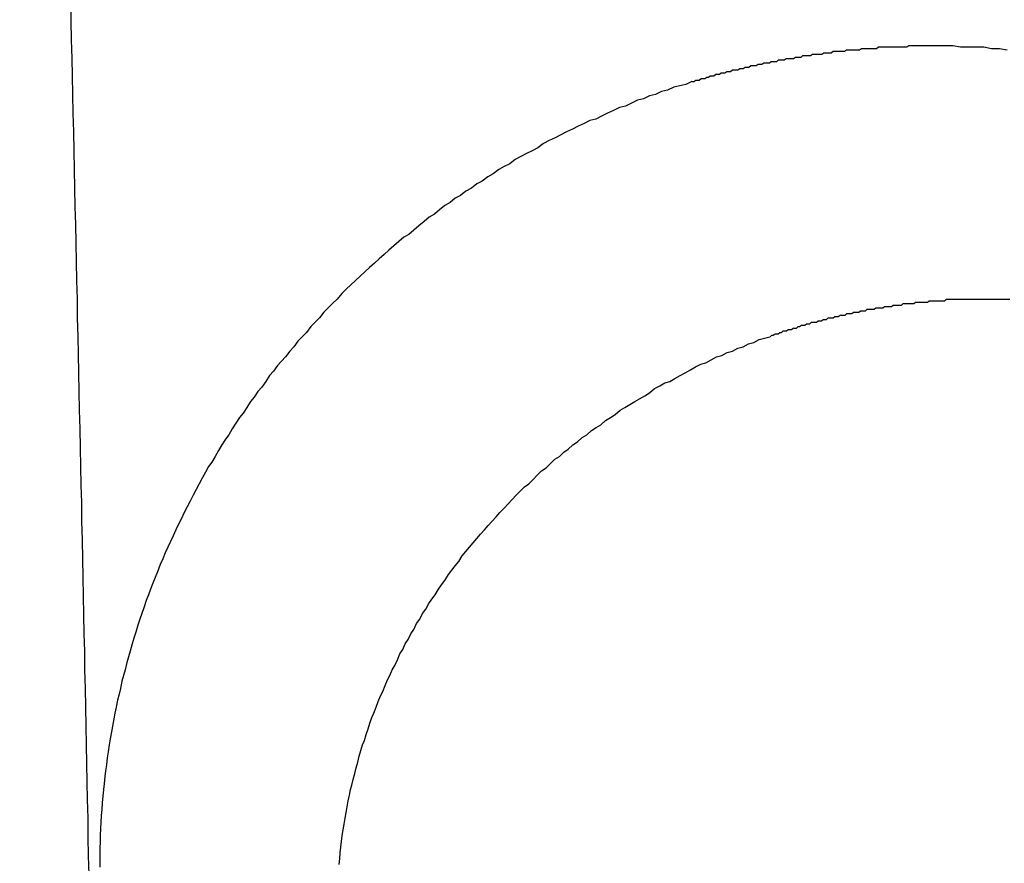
# Model space of a CAD drawing. Header units: millimetres. Extents: x -604189 to 881711, y -381903 to -7297.
# Tile 405 of 656: x -579678 to -579671, y -164992 to -164986. Entities that reach past the tile are written whole.
import ezdxf

# ---------------------------------------------------------------- set-up
doc = ezdxf.new("R2010")
doc.units = ezdxf.units.MM
doc.header["$LTSCALE"] = 100
doc.linetypes.add('0.5_0.5', pattern=[1, 0.5, -0.5])
doc.linetypes.add('ACAD_ISO04W100', pattern=[30.5, 24, -3, 0.5, -3])
doc.layers.get('Defpoints').update_dxf_attribs({"color": 30})
doc.layers.add('OPIS', color=7, linetype='Continuous')
doc.layers.add('strop osie', color=80, linetype='ACAD_ISO04W100', lineweight=5)
doc.styles.get("Standard").update_dxf_attribs({"font": 'romans.shx', "width": 0.5})
doc.dimstyles.new('1 50', dxfattribs={"dimtxt": 150, "dimasz": 80, "dimexe": 1, "dimexo": 1, "dimgap": 20, "dimtad": 1, "dimdec": 0, "dimlfac": 0.1, "dimtxsty": 'Standard', "dimblk": 'ARCHTICK', "dimcen": 200, "dimclrd": 2, "dimadec": 1, "dimazin": 0, "dimtfac": 1, "dimtdec": 0, "dimtmove": 0, "dimatfit": 3, "dimldrblk": 'ARCHTICK', "dimfxl": 120, "dimfxlon": 1, "dimtfill": 1, "dimarcsym": 0})

# ---------------------------------------------------------------- blocks, each defined once
blk = doc.blocks.new('_ArchTick')
at = {"layer": 'strop osie', "color": 0, "const_width": 0.15}
blk.add_lwpolyline([(-0.5, -0.5), (0.5, 0.5)], dxfattribs=at)
blk = doc.blocks.new('*D3294')
at = {"layer": 'Defpoints', "color": 0, "linetype": 'ByBlock', "lineweight": 5, "transparency": 16777216}
for p in [(-595783.1257, -159420.3032), (-593748.9238, -159420.3032), (-552118.9353, -179940.3025)]:
    blk.add_point(p, dxfattribs=at)
at = {"layer": 'OPIS', "color": 0, "linetype": 'Continuous', "lineweight": -2, "transparency": 16777216}
for p, q in [((-595723.1257, -159420.3032), (-595784.1257, -159420.3032)), ((-595723.1257, -179940.3025), (-595784.1257, -179940.3025))]:
    blk.add_line(p, q, dxfattribs=at)
at = {"layer": 'OPIS', "color": 2, "lineweight": -2, "transparency": 16777216}
blk.add_line((-595783.1257, -179940.3025), (-595783.1257, -159420.3032), dxfattribs=at)
at = {"layer": 'OPIS', "color": 2, "linetype": 'ByBlock', "lineweight": -2, "transparency": 16777216, "xscale": 80, "yscale": 80, "zscale": 80}
for p, rotation in [((-595783.1257, -159420.3032), 90), ((-595783.1257, -179940.3025), 270)]:
    blk.add_blockref('_ArchTick', p, dxfattribs=dict(at, rotation=rotation))
at = {"layer": 'OPIS', "color": 0, "linetype": 'ByBlock', "lineweight": 13, "transparency": 16777216, "insert": (-595878.1257, -169680.3029), "char_height": 150, "attachment_point": 5, "rotation": 90, "bg_fill": 3, "box_fill_scale": 1.1, "bg_fill_color": 256, "bg_fill_true_color": 13158600, "bg_fill_transparency": 0}
blk.add_mtext('2052', dxfattribs=at)

msp = doc.modelspace()

# ---------------------------------------------------------------- dimensions: what is measured, and where the dimension line sits
at = {"layer": 'OPIS', "color": 0, "linetype": 'ByBlock', "lineweight": 13}
dim = msp.add_linear_dim(base=(-595783.1257, -159420.3032), p1=(-552118.9353, -179940.3025), p2=(-593748.9238, -159420.3032), angle=90, dimstyle='1 50', override={"dimtmove": 1, "dimfxl": 60, "dimarcsym": 1}, dxfattribs=at)
dim.commit()
dim.dimension.update_dxf_attribs({"geometry": '*D3294', "text_midpoint": (-595878.1257, -169680.3029)})

# ---------------------------------------------------------------- next in the draw order: hatches: boundary and pattern name
at = {"layer": 'OPIS', "linetype": '0.5_0.5', "lineweight": 13}
h = msp.add_hatch(dxfattribs=at)
h.set_pattern_fill('ANSI37', color=0, scale=130)
h.set_pattern_definition([(45, (-597218.54, 256668.8), (-291.85832, 291.85832), []), (135, (-597218.54, 256668.8), (-291.85832, -291.85832), [])])
edge = h.paths.add_edge_path(flags=16)
edge.add_line((-570958.9159, -168985.2814), (-571058.9159, -168985.2814))
edge.add_line((-571058.9159, -168985.2814), (-572598.9159, -168985.2814))
edge.add_line((-572598.9159, -168985.2814), (-572598.9151, -170470.3002))
edge.add_line((-572598.9151, -170470.3002), (-570825.7626, -170470.3002))
edge.add_arc((-570508.9159, -170339.0992), 342.9366, 180, 202.49364, ccw=False)
edge.add_arc((-570508.9159, -170339.0992), 342.9366, 90, 180, ccw=False)
edge.add_line((-570508.9159, -169996.1626), (-570508.9159, -169764.7043))
edge.add_arc((-570058.9159, -168985.2814), 900, 180.0000001, 240, ccw=False)
edge = h.paths.add_edge_path(flags=17)
edge.add_line((-569358.9153, -170085.2814), (-569358.9159, -168985.2814))
edge.add_line((-569358.9159, -168985.2814), (-569358.9169, -168985.2814))
edge.add_line((-569358.9169, -168985.2814), (-569958.9159, -168985.2814))
edge.add_line((-569958.9159, -168985.2814), (-570058.9159, -168985.2814))
edge.add_line((-570058.9159, -168985.2814), (-570058.9159, -168925.2814))
edge.add_line((-570058.9159, -168925.2814), (-569958.9159, -168925.2814))
edge.add_line((-569958.9159, -168925.2814), (-569958.9159, -168865.2814))
edge.add_line((-569958.9159, -168865.2814), (-569358.9159, -168865.2814))
edge.add_line((-569358.9159, -168865.2814), (-569358.9169, -166865.2814))
edge.add_line((-569358.9169, -166865.2814), (-574098.917, -166865.2859))
edge.add_line((-574098.917, -166865.2859), (-574098.9143, -171970.3002))
edge.add_line((-574098.9143, -171970.3002), (-572608.9134, -171970.3002))
edge.add_line((-572608.9134, -171970.3002), (-571504.9134, -170590.3002))
edge.add_line((-571504.9134, -170590.3002), (-572718.915, -170590.3002))
edge.add_line((-572718.915, -170590.3002), (-572718.9159, -168865.2814))
edge.add_line((-572718.9159, -168865.2814), (-571058.9159, -168865.2814))
edge.add_line((-571058.9159, -168865.2814), (-571058.9159, -168925.2814))
edge.add_line((-571058.9159, -168925.2814), (-570958.9159, -168925.2814))
edge.add_line((-570958.9159, -168925.2814), (-570958.9159, -168985.2814))
edge.add_arc((-570058.9159, -168985.2814), 900, 180, 240)
edge.add_line((-570508.9159, -169764.7043), (-570508.9159, -169996.1626))
edge.add_arc((-570508.9159, -170339.0992), 342.9366, 0, 90, ccw=False)
edge.add_arc((-570508.9159, -170339.0992), 342.9366, 208.979889, 360, ccw=False)
edge.add_line((-570808.9134, -170505.2529), (-570808.9134, -171171.0862))
edge.add_arc((-570808.9134, -171220.3002), 49.214, 0, 90, ccw=False)
edge.add_arc((-570808.9134, -171220.3002), 49.214, 270, 360, ccw=False)
edge.add_line((-570808.9134, -171269.5142), (-570808.9134, -171970.3002))
edge.add_line((-570808.9134, -171970.3002), (-569358.9143, -171970.3002))
edge.add_line((-569358.9143, -171970.3002), (-569358.9153, -170085.2814))
h.paths.add_polyline_path([(-561118.9235, -159870.3032), (-590334.6553, -159870.3032), (-590334.6553, -161470.3032), (-562318.9235, -161470.3032), (-562318.9235, -172095.2924), (-561118.9235, -172095.2912), (-561118.9235, -168350.3032), (-552073.9191, -168350.3032), (-552073.9198, -167150.3032), (-561118.9235, -167150.3032)])
h.paths.add_polyline_path([(-572856.9268, -169813.6802), (-569451.0696, -169813.6802), (-569451.0696, -169408.6802), (-572856.9268, -169408.6802)], flags=16)
at = {"layer": 'OPIS', "linetype": 'ByBlock', "lineweight": 15}
h = msp.add_hatch(dxfattribs=at)
h.set_pattern_fill('ANSI37', color=0, scale=80, angle=45)
h.set_pattern_definition([(90, (-298582.96, 32475.8), (-254, 0), []), (180, (-298582.96, 32475.8), (-3e-14, -254), [])])
edge = h.paths.add_edge_path()
edge.add_arc((-579589.0864, -167378.9311), 50, 0, 90)
edge.add_line((-579589.0864, -167328.9311), (-579794.086, -167328.9296))
edge.add_arc((-579794.0864, -167378.9296), 50, 89.99957, 180)
edge.add_line((-579844.0864, -167378.9296), (-579844.0864, -167822.9296))
edge.add_arc((-579794.0864, -167822.9296), 50, 180, 270)
edge.add_line((-579794.0864, -167872.9296), (-579589.0852, -167872.9311))
edge.add_arc((-579589.0864, -167822.9311), 50, 270.00137, 360)
edge.add_line((-579539.0864, -167822.9311), (-579539.0864, -167378.9311))
edge = h.paths.add_edge_path()
edge.add_arc((-579589.0864, -167378.9311), 50, 0, 90)
edge.add_line((-579589.0864, -167328.9311), (-579794.086, -167328.9296))
edge.add_arc((-579794.0864, -167378.9296), 50, 89.99957, 180)
edge.add_line((-579844.0864, -167378.9296), (-579844.0864, -167822.9296))
edge.add_arc((-579794.0864, -167822.9296), 50, 180, 270)
edge.add_line((-579794.0864, -167872.9296), (-579589.0852, -167872.9311))
edge.add_arc((-579589.0864, -167822.9311), 50, 270.00137, 360)
edge.add_line((-579539.0864, -167822.9311), (-579539.0864, -167378.9311))
edge = h.paths.add_edge_path()
edge.add_line((-579899.0869, -167300.9296), (-579424.0864, -167300.9296))
edge.add_line((-579424.0864, -167300.9296), (-579424.0864, -167900.9296))
edge.add_line((-579424.0864, -167900.9296), (-579898.7893, -167900.9296))
edge.add_arc((-579899.0864, -167892.9351), 8, 180, 272.12845, ccw=False)
edge.add_line((-579907.0864, -167892.9351), (-579907.0864, -167308.9296))
edge.add_arc((-579899.0864, -167308.9296), 8, 90.0036, 180, ccw=False)
h.paths.add_polyline_path([(-581519.9316, -164217.8287), (-581520.0038, -164223.0917), (-581520.0785, -164228.3546), (-581520.1557, -164233.6175), (-581520.2354, -164238.8803), (-581520.3175, -164244.1431), (-581520.4022, -164249.4059), (-581520.4893, -164254.6686), (-581520.5789, -164259.9313), (-581520.671, -164265.194), (-581520.7656, -164270.4566), (-581520.8627, -164275.7191), (-581520.9623, -164280.9816), (-581521.0644, -164286.2441), (-581521.169, -164291.5065), (-581521.2762, -164296.7688), (-581521.3859, -164302.0311), (-581521.4981, -164307.2933), (-581521.6129, -164312.5555), (-581521.7302, -164317.8177), (-581521.85, -164323.0798), (-581521.9724, -164328.3418), (-581522.0974, -164333.6037), (-581522.2249, -164338.8656), (-581522.355, -164344.1275), (-581522.4875, -164349.3892), (-581522.6227, -164354.6509), (-581522.7604, -164359.9126), (-581522.9006, -164365.1742), (-581523.0434, -164370.4357), (-581523.1887, -164375.6971), (-581523.3365, -164380.9585), (-581523.4869, -164386.2198), (-581523.6399, -164391.481), (-581523.7954, -164396.7421), (-581523.9534, -164402.0032), (-581874.4894, -164402.0032), (-581874.6636, -164396.1979), (-581874.8347, -164390.3925), (-581875.0026, -164384.587), (-581875.1675, -164378.7814), (-581875.3293, -164372.9757), (-581875.4879, -164367.1699), (-581875.6435, -164361.3641), (-581875.7959, -164355.5582), (-581875.9453, -164349.7522), (-581876.0915, -164343.9461), (-581876.2347, -164338.1399), (-581876.3748, -164332.3337), (-581876.5118, -164326.5273), (-581876.6457, -164320.721), (-581876.7766, -164314.9145), (-581876.9043, -164309.108), (-581877.029, -164303.3014), (-581877.1506, -164297.4947), (-581877.2692, -164291.688), (-581877.3847, -164285.8812), (-581877.4971, -164280.0744), (-581877.6065, -164274.2675), (-581877.7128, -164268.4605), (-581877.8161, -164262.6535), (-581877.9163, -164256.8464), (-581878.0136, -164251.0393), (-581878.1077, -164245.2321), (-581878.1989, -164239.4249), (-581878.287, -164233.6176), (-581878.3721, -164227.8103), (-581878.4542, -164222.003), (-581878.5331, -164216.1956), (-581878.609, -164210.3881), (-581878.6817, -164204.5806), (-581878.7513, -164198.7731), (-581878.8177, -164192.9656), (-581878.8809, -164187.158), (-581878.9408, -164181.3503), (-581878.9974, -164175.5427), (-581879.0508, -164169.735), (-581879.1008, -164163.9273), (-581879.1474, -164158.1196), (-581879.1907, -164152.3118), (-581879.2305, -164146.504), (-581879.2671, -164140.6962), (-581879.3008, -164134.8884), (-581879.3319, -164129.0805), (-581879.3607, -164123.2727), (-581879.3876, -164117.4648), (-581879.413, -164111.6569), (-581879.4371, -164105.849), (-581879.4589, -164100.0411), (-581879.4746, -164094.2332), (-581879.4803, -164088.4252), (-581879.4721, -164082.6173), (-581879.4477, -164076.8094), (-581879.4062, -164071.0017), (-581879.3468, -164065.194), (-581879.2686, -164059.3867), (-581879.1711, -164053.5796), (-581879.054, -164047.7729), (-581878.9169, -164041.9666), (-581878.7592, -164036.1608), (-581878.5807, -164030.3556), (-581878.3809, -164024.551), (-581878.1593, -164018.7472), (-581877.9139, -164012.9442), (-581877.642, -164007.1426), (-581877.3412, -164001.3424), (-581877.0087, -163995.5441), (-581876.642, -163989.7479), (-581876.2384, -163983.9541), (-581875.7951, -163978.1631), (-581875.3044, -163972.3759), (-581874.7535, -163966.5944), (-581874.1294, -163960.8204), (-581873.4187, -163955.0562), (-581872.6048, -163949.3057), (-581871.6699, -163943.5738), (-581870.5962, -163937.8652), (-581869.3625, -163932.1882), (-581867.9406, -163926.5572), (-581866.3018, -163920.9875), (-581864.4165, -163915.4954), (-581862.2456, -163910.1095), (-581859.7439, -163904.869), (-581856.8691, -163899.824), (-581853.5823, -163895.0359), (-581849.8507, -163890.5913), (-581845.6711, -163886.5628), (-581841.1051, -163882.9766), (-581836.2236, -163879.8331), (-581831.0967, -163877.1059), (-581825.7845, -163874.761), (-581820.3362, -163872.7595), (-581814.7845, -163871.0636), (-581809.1537, -163869.636), (-581803.4678, -163868.4399), (-581797.7468, -163867.4397), (-581792, -163866.6034), (-581786.2346, -163865.8996), (-581780.4578, -163865.2975), (-581774.6738, -163864.7779), (-581768.8835, -163864.3337), (-581763.0882, -163863.9584), (-581757.2886, -163863.6459), (-581751.4857, -163863.3903), (-581745.6807, -163863.1856), (-581739.8745, -163863.026), (-581734.0676, -163862.9058), (-581728.2605, -163862.8192), (-581722.4529, -163862.7609), (-581716.6452, -163862.7252), (-581710.8373, -163862.7066), (-581705.0293, -163862.6995), (-581699.2214, -163862.6984), (-581693.9579, -163862.6992), (-581688.6943, -163862.7043), (-581683.4307, -163862.718), (-581678.1672, -163862.7444), (-581672.904, -163862.7879), (-581667.6411, -163862.8525), (-581662.3786, -163862.9424), (-581657.1167, -163863.062), (-581651.8556, -163863.2153), (-581646.5956, -163863.4066), (-581641.3374, -163863.6398), (-581636.0814, -163863.9191), (-581630.8282, -163864.2488), (-581625.5789, -163864.6335), (-581620.3343, -163865.0781), (-581615.0956, -163865.5875), (-581609.8645, -163866.1697), (-581604.6449, -163866.8465), (-581599.4421, -163867.642), (-581594.2627, -163868.5778), (-581589.1152, -163869.6762), (-581584.0126, -163870.9654), (-581578.9705, -163872.4743), (-581574.0093, -163874.2299), (-581569.153, -163876.2589), (-581564.4357, -163878.5906), (-581559.8962, -163881.2529), (-581555.5848, -163884.2684), (-581551.5542, -163887.6518), (-581547.8573, -163891.3941), (-581544.5341, -163895.4714), (-581541.5739, -163899.8236), (-581538.9521, -163904.3865), (-581536.6399, -163909.1142), (-581534.6062, -163913.9678), (-581532.8173, -163918.9178), (-581531.2409, -163923.9391), (-581529.8539, -163929.0163), (-581528.6357, -163934.1365), (-581527.5642, -163939.2896), (-581526.6186, -163944.4668), (-581525.7843, -163949.6633), (-581525.0481, -163954.8752), (-581524.397, -163960.0986), (-581523.8185, -163965.3302), (-581523.3025, -163970.5682), (-581522.8397, -163975.8113), (-581522.4206, -163981.0581), (-581522.037, -163986.3075), (-581521.6852, -163991.5592), (-581521.3628, -163996.8127), (-581521.0674, -164002.0678), (-581520.7965, -164007.3242), (-581520.5485, -164012.5818), (-581520.3221, -164017.8404), (-581520.1158, -164023.0998), (-581519.9283, -164028.3599), (-581519.7589, -164033.6206), (-581519.607, -164038.8818), (-581519.4722, -164044.1436), (-581519.354, -164049.4057), (-581519.252, -164054.6681), (-581519.1661, -164059.9308), (-581519.0959, -164065.1938), (-581519.0413, -164070.457), (-581519.0015, -164075.7203), (-581518.9758, -164080.9836), (-581518.9637, -164086.2471), (-581518.964, -164091.5105), (-581518.974, -164096.7739), (-581518.9909, -164102.0373), (-581519.0116, -164107.3008), (-581519.0336, -164112.5642), (-581519.0567, -164117.8276), (-581519.0812, -164123.091), (-581519.1071, -164128.3543), (-581519.1349, -164133.6177), (-581519.1648, -164138.8811), (-581519.197, -164144.1444), (-581519.2318, -164149.4077), (-581519.2693, -164154.671), (-581519.3096, -164159.9343), (-581519.3527, -164165.1975), (-581519.3986, -164170.4608), (-581519.4472, -164175.724), (-581519.4985, -164180.9872), (-581519.5525, -164186.2504), (-581519.6091, -164191.5135), (-581519.6684, -164196.7766), (-581519.7303, -164202.0397), (-581519.7949, -164207.3027), (-581519.862, -164212.5658)])
h.paths.add_polyline_path([(-582118.9235, -164407.0514), (-579418.9235, -164407.0514), (-579418.9235, -162910.7833), (-582118.9235, -162910.7833)])
h.paths.add_polyline_path([(-581950.7169, -164839.2246), (-581944.9098, -164839.1274), (-581939.1026, -164839.0333), (-581933.2954, -164838.9421), (-581927.4881, -164838.854), (-581921.6808, -164838.7689), (-581915.8734, -164838.6868), (-581910.066, -164838.6079), (-581904.2586, -164838.532), (-581898.4511, -164838.4593), (-581892.6436, -164838.3897), (-581886.836, -164838.3233), (-581881.0285, -164838.2601), (-581875.2208, -164838.2002), (-581869.4132, -164838.1436), (-581863.6055, -164838.0902), (-581857.7978, -164838.0402), (-581851.99, -164837.9936), (-581846.1823, -164837.9503), (-581840.3745, -164837.9105), (-581834.5667, -164837.8739), (-581828.7588, -164837.8402), (-581822.951, -164837.8091), (-581817.1431, -164837.7803), (-581811.3353, -164837.7533), (-581805.5274, -164837.728), (-581799.7195, -164837.7039), (-581793.9116, -164837.6821), (-581788.1037, -164837.6664), (-581782.2957, -164837.6607), (-581776.4878, -164837.6689), (-581770.6799, -164837.6933), (-581764.8721, -164837.7348), (-581759.0645, -164837.7942), (-581753.2571, -164837.8724), (-581747.4501, -164837.9698), (-581741.6433, -164838.087), (-581735.8371, -164838.2241), (-581730.0313, -164838.3818), (-581724.2261, -164838.5603), (-581718.4215, -164838.76), (-581712.6176, -164838.9817), (-581706.8147, -164839.2271), (-581701.013, -164839.499), (-581695.2129, -164839.7998), (-581689.4146, -164840.1323), (-581683.6184, -164840.499), (-581677.8246, -164840.9026), (-581672.0336, -164841.3459), (-581666.2464, -164841.8366), (-581660.4649, -164842.3875), (-581654.6909, -164843.0116), (-581648.9267, -164843.7223), (-581643.1762, -164844.5362), (-581637.4443, -164845.4711), (-581631.7357, -164846.5448), (-581626.0587, -164847.7785), (-581620.4276, -164849.2004), (-581614.858, -164850.8392), (-581609.3659, -164852.7245), (-581603.98, -164854.8954), (-581598.7394, -164857.3971), (-581593.6945, -164860.2719), (-581588.9064, -164863.5587), (-581584.4618, -164867.2903), (-581580.4333, -164871.4699), (-581576.8471, -164876.0359), (-581573.7036, -164880.9174), (-581570.9764, -164886.0443), (-581568.6314, -164891.3565), (-581566.63, -164896.8048), (-581564.9341, -164902.3565), (-581563.5065, -164907.9873), (-581562.3104, -164913.6732), (-581561.3102, -164919.3942), (-581560.4739, -164925.141), (-581559.7701, -164930.9064), (-581559.168, -164936.6832), (-581558.6484, -164942.4672), (-581558.2042, -164948.2574), (-581557.8289, -164954.0528), (-581557.5164, -164959.8524), (-581557.2608, -164965.6552), (-581557.0561, -164971.4603), (-581556.8965, -164977.2665), (-581556.7762, -164983.0733), (-581556.6897, -164988.8805), (-581556.6314, -164994.688), (-581556.5957, -165000.4958), (-581556.5771, -165006.3037), (-581556.57, -165012.1117), (-581556.5689, -165017.9196), (-581556.5697, -165023.1831), (-581556.5748, -165028.4467), (-581556.5885, -165033.7103), (-581556.6149, -165038.9738), (-581556.6584, -165044.237), (-581556.723, -165049.4999), (-581556.8129, -165054.7624), (-581556.9325, -165060.0242), (-581557.0858, -165065.2854), (-581557.277, -165070.5454), (-581557.5103, -165075.8036), (-581557.7896, -165081.0596), (-581558.1193, -165086.3128), (-581558.504, -165091.5621), (-581558.9486, -165096.8067), (-581559.458, -165102.0453), (-581560.0402, -165107.2765), (-581560.717, -165112.496), (-581561.5125, -165117.6989), (-581562.4483, -165122.8783), (-581563.5467, -165128.0258), (-581564.8359, -165133.1284), (-581566.3448, -165138.1705), (-581568.1004, -165143.1317), (-581570.1294, -165147.9879), (-581572.461, -165152.7053), (-581575.1234, -165157.2448), (-581578.1389, -165161.5562), (-581581.5223, -165165.5868), (-581585.2646, -165169.2837), (-581589.3419, -165172.6069), (-581593.6941, -165175.5671), (-581598.257, -165178.1889), (-581602.9847, -165180.5011), (-581607.8383, -165182.5347), (-581612.7882, -165184.3237), (-581617.8096, -165185.9001), (-581622.8868, -165187.287), (-581628.007, -165188.5053), (-581633.1601, -165189.5768), (-581638.3373, -165190.5224), (-581643.5337, -165191.3567), (-581648.7457, -165192.0929), (-581653.9691, -165192.744), (-581659.2007, -165193.3225), (-581664.4387, -165193.8385), (-581669.6817, -165194.3013), (-581674.9286, -165194.7204), (-581680.178, -165195.104), (-581685.4297, -165195.4558), (-581690.6832, -165195.7781), (-581695.9383, -165196.0736), (-581701.1947, -165196.3445), (-581706.4523, -165196.5925), (-581711.7109, -165196.8189), (-581716.9703, -165197.0252), (-581722.2304, -165197.2127), (-581727.4911, -165197.3821), (-581732.7523, -165197.534), (-581738.014, -165197.6688), (-581743.2761, -165197.787), (-581748.5386, -165197.889), (-581753.8013, -165197.9749), (-581759.0643, -165198.045), (-581764.3275, -165198.0997), (-581769.5907, -165198.1395), (-581774.8541, -165198.1652), (-581780.1175, -165198.1773), (-581785.381, -165198.177), (-581790.6444, -165198.167), (-581795.9078, -165198.1501), (-581801.1712, -165198.1294), (-581806.4347, -165198.1074), (-581811.6981, -165198.0843), (-581816.9614, -165198.0598), (-581822.2248, -165198.0338), (-581827.4882, -165198.006), (-581832.7515, -165197.9762), (-581838.0149, -165197.944), (-581843.2782, -165197.9092), (-581848.5415, -165197.8717), (-581853.8048, -165197.8314), (-581859.068, -165197.7883), (-581864.3313, -165197.7424), (-581869.5945, -165197.6938), (-581874.8577, -165197.6425), (-581880.1208, -165197.5885), (-581885.384, -165197.5319), (-581890.6471, -165197.4726), (-581895.9102, -165197.4107), (-581901.1732, -165197.3461), (-581906.4362, -165197.279), (-581911.6992, -165197.2094), (-581916.9622, -165197.1372), (-581922.2251, -165197.0625), (-581927.488, -165196.9853), (-581932.7508, -165196.9056), (-581938.0136, -165196.8235), (-581943.2764, -165196.7388), (-581948.5391, -165196.6517), (-581953.8018, -165196.5621), (-581959.0644, -165196.47), (-581964.327, -165196.3754), (-581969.5896, -165196.2783), (-581974.8521, -165196.1787), (-581980.1145, -165196.0766), (-581985.3769, -165195.972), (-581990.6393, -165195.8648), (-581995.9016, -165195.7551), (-582001.1638, -165195.6429), (-582006.426, -165195.5281), (-582011.6882, -165195.4108), (-582016.9502, -165195.291), (-582022.2123, -165195.1685), (-582027.4742, -165195.0436), (-582032.7361, -165194.9161), (-582037.998, -165194.786), (-582043.2597, -165194.6534), (-582048.5214, -165194.5183), (-582053.7831, -165194.3806), (-582059.0447, -165194.2404), (-582064.3062, -165194.0976), (-582069.5676, -165193.9523), (-582074.829, -165193.8044), (-582080.0903, -165193.654), (-582085.3515, -165193.5011), (-582090.6126, -165193.3456), (-582095.8737, -165193.1876), (-582095.8737, -164842.6516), (-582090.0684, -164842.4774), (-582084.263, -164842.3063), (-582078.4575, -164842.1383), (-582072.6519, -164841.9735), (-582066.8462, -164841.8117), (-582061.0404, -164841.6531), (-582055.2346, -164841.4975), (-582049.4287, -164841.3451), (-582043.6226, -164841.1957), (-582037.8166, -164841.0494), (-582032.0104, -164840.9063), (-582026.2041, -164840.7662), (-582020.3978, -164840.6292), (-582014.5914, -164840.4953), (-582008.785, -164840.3644), (-582002.9785, -164840.2367), (-581997.1719, -164840.112), (-581991.3652, -164839.9904), (-581985.5585, -164839.8718), (-581979.7517, -164839.7563), (-581973.9449, -164839.6439), (-581968.138, -164839.5345), (-581962.331, -164839.4282), (-581956.524, -164839.3249)])
edge = h.paths.add_edge_path()
edge.add_arc((-581748.9235, -162268.5433), 50, 0, 90.00043)
edge.add_line((-581748.9239, -162218.5433), (-581953.9243, -162218.5448))
edge.add_arc((-581953.9235, -162268.5448), 50, 90.00087, 180)
edge.add_line((-582003.9235, -162268.5448), (-582003.9235, -162712.5448))
edge.add_arc((-581953.9235, -162712.5448), 50, 180, 270.00224)
edge.add_line((-581953.9216, -162762.5448), (-581748.9228, -162762.5433))
edge.add_arc((-581748.9235, -162712.5433), 50, 270.00087, 360)
edge.add_line((-581698.9235, -162712.5433), (-581698.9235, -162268.5433))
edge = h.paths.add_edge_path()
edge.add_arc((-581748.9235, -161668.5433), 50, 0, 90.00043)
edge.add_line((-581748.9239, -161618.5433), (-581953.9243, -161618.5448))
edge.add_arc((-581953.9235, -161668.5448), 50, 90.00087, 180)
edge.add_line((-582003.9235, -161668.5448), (-582003.9235, -162112.5448))
edge.add_arc((-581953.9235, -162112.5448), 50, 180, 270.00224)
edge.add_line((-581953.9216, -162162.5448), (-581748.9228, -162162.5433))
edge.add_arc((-581748.9235, -162112.5433), 50, 270.00087, 360)
edge.add_line((-581698.9235, -162112.5433), (-581698.9235, -161668.5433))
h.paths.add_polyline_path([(-582118.9235, -162790.5433), (-579418.9235, -162790.5433), (-579418.9235, -161590.5433), (-582118.9235, -161590.5433)])
edge = h.paths.add_edge_path()
edge.add_arc((-579794.0864, -168270.0029), 50, 89.99957, 180)
edge.add_line((-579844.0864, -168270.0029), (-579844.0864, -168714.0029))
edge.add_arc((-579794.0864, -168714.0029), 50, 180, 270)
edge.add_line((-579794.0864, -168764.0029), (-579589.0852, -168764.0044))
edge.add_arc((-579589.0864, -168714.0044), 50, 270.00137, 360)
edge.add_line((-579539.0864, -168714.0044), (-579539.0864, -168270.0044))
edge.add_arc((-579589.0864, -168270.0044), 50, 0, 90)
edge.add_line((-579589.0864, -168220.0044), (-579794.086, -168220.0029))
edge = h.paths.add_edge_path()
edge.add_arc((-579589.0864, -169161.0778), 50, 0, 90)
edge.add_line((-579589.0864, -169111.0778), (-579794.086, -169111.0762))
edge.add_arc((-579794.0864, -169161.0762), 50, 89.99957, 180)
edge.add_line((-579844.0864, -169161.0762), (-579844.0864, -169605.0762))
edge.add_arc((-579794.0864, -169605.0762), 50, 180, 270)
edge.add_line((-579794.0864, -169655.0762), (-579589.0852, -169655.0778))
edge.add_arc((-579589.0864, -169605.0778), 50, 270.00137, 360)
edge.add_line((-579539.0864, -169605.0778), (-579539.0864, -169161.0778))
edge = h.paths.add_edge_path()
edge.add_arc((-579794.0864, -170052.1496), 50, 89.99957, 180)
edge.add_line((-579844.0864, -170052.1496), (-579844.0864, -170496.1496))
edge.add_arc((-579794.0864, -170496.1496), 50, 180, 270)
edge.add_line((-579794.0864, -170546.1496), (-579589.0852, -170546.1511))
edge.add_arc((-579589.0864, -170496.1511), 50, 270.00137, 360)
edge.add_line((-579539.0864, -170496.1511), (-579539.0864, -170052.1511))
edge.add_arc((-579589.0864, -170052.1511), 50, 0, 90)
edge.add_line((-579589.0864, -170002.1511), (-579794.086, -170002.1496))
edge = h.paths.add_edge_path()
edge.add_arc((-579794.0864, -170943.2229), 50, 89.99957, 180)
edge.add_line((-579844.0864, -170943.2229), (-579844.0864, -171387.2229))
edge.add_arc((-579794.0864, -171387.2229), 50, 180, 270)
edge.add_line((-579794.0864, -171437.2229), (-579589.0852, -171437.2244))
edge.add_arc((-579589.0864, -171387.2244), 50, 270.00137, 360)
edge.add_line((-579539.0864, -171387.2244), (-579539.0864, -170943.2244))
edge.add_arc((-579589.0864, -170943.2244), 50, 0, 90)
edge.add_line((-579589.0864, -170893.2244), (-579794.086, -170893.2229))
h.paths.add_polyline_path([(-579418.9235, -164527.2914), (-582118.9235, -164527.2914), (-582118.9235, -171970.3002), (-579418.9235, -171970.3002)])

# ---------------------------------------------------------------- next in the draw order: linework, layer by layer
at = {"color": 0}
for points in [[(-579677.4879, -164992.1483, 0), (-579677.4909, -164992.0183, 0), (-579677.4929, -164991.8883, 0), (-579677.4949, -164991.7583, 0), (-579677.4979, -164991.6283, 0), (-579677.4999, -164991.5083, 0), (-579677.5029, -164991.3783, 0), (-579677.5059, -164991.2483, 0), (-579677.5079, -164991.1183, 0), (-579677.5109, -164990.9883, 0), (-579677.5129, -164990.8583, 0), (-579677.5159, -164990.7283, 0), (-579677.5179, -164990.5983, 0), (-579677.5209, -164990.4783, 0), (-579677.5239, -164990.3483, 0), (-579677.5259, -164990.2183, 0), (-579677.5289, -164990.0883, 0), (-579677.5309, -164989.9583, 0), (-579677.5339, -164989.8283, 0), (-579677.5369, -164989.6983, 0), (-579677.5389, -164989.5683, 0), (-579677.5419, -164989.4483, 0), (-579677.5449, -164989.3183, 0), (-579677.5469, -164989.1883, 0), (-579677.5499, -164989.0583, 0), (-579677.5529, -164988.9283, 0), (-579677.5559, -164988.7983, 0), (-579677.5579, -164988.6683, 0), (-579677.5609, -164988.5383, 0), (-579677.5639, -164988.4183, 0), (-579677.5669, -164988.2883, 0), (-579677.5689, -164988.1583, 0), (-579677.5719, -164988.0283, 0), (-579677.5749, -164987.8983, 0), (-579677.5779, -164987.7683, 0), (-579677.5799, -164987.6383, 0), (-579677.5829, -164987.5183, 0), (-579677.5859, -164987.3883, 0), (-579677.5889, -164987.2583, 0), (-579677.5919, -164987.1283, 0), (-579677.5939, -164986.9983, 0), (-579677.5969, -164986.8683, 0), (-579677.5999, -164986.7383, 0), (-579677.6029, -164986.6083, 0), (-579677.6059, -164986.4883, 0), (-579677.6089, -164986.3583, 0), (-579677.6109, -164986.2283, 0), (-579677.6139, -164986.0983, 0)], [(-579673.3039, -164986.6483, 0), (-579673.2909, -164986.6483, 0), (-579673.2789, -164986.6383, 0), (-579673.2659, -164986.6383, 0), (-579673.2539, -164986.6383, 0), (-579673.2409, -164986.6283, 0), (-579673.2279, -164986.6283, 0), (-579673.2159, -164986.6283, 0), (-579673.2029, -164986.6183, 0), (-579673.1909, -164986.6183, 0), (-579673.1779, -164986.6083, 0), (-579673.1649, -164986.6083, 0), (-579673.1529, -164986.6083, 0), (-579673.1399, -164986.5983, 0), (-579673.1269, -164986.5983, 0), (-579673.1149, -164986.5983, 0), (-579673.1019, -164986.5883, 0), (-579673.0889, -164986.5883, 0), (-579673.0759, -164986.5883, 0), (-579673.0639, -164986.5783, 0), (-579673.0509, -164986.5783, 0), (-579673.0379, -164986.5783, 0), (-579673.0249, -164986.5683, 0), (-579673.0129, -164986.5683, 0), (-579672.9999, -164986.5683, 0), (-579672.9869, -164986.5683, 0), (-579672.9739, -164986.5583, 0), (-579672.9609, -164986.5583, 0), (-579672.9489, -164986.5583, 0), (-579672.9359, -164986.5483, 0), (-579672.9229, -164986.5483, 0), (-579672.9099, -164986.5483, 0), (-579672.8969, -164986.5383, 0), (-579672.8839, -164986.5383, 0), (-579672.8719, -164986.5383, 0), (-579672.8589, -164986.5383, 0), (-579672.8459, -164986.5283, 0), (-579672.8329, -164986.5283, 0), (-579672.8199, -164986.5283, 0), (-579672.8069, -164986.5183, 0), (-579672.7939, -164986.5183, 0), (-579672.7809, -164986.5183, 0), (-579672.7679, -164986.5183, 0), (-579672.7549, -164986.5083, 0), (-579672.7429, -164986.5083, 0), (-579672.7299, -164986.5083, 0), (-579672.7169, -164986.5083, 0), (-579672.7039, -164986.4983, 0), (-579672.6909, -164986.4983, 0), (-579672.6779, -164986.4983, 0), (-579672.6649, -164986.4983, 0), (-579672.6519, -164986.4883, 0), (-579672.6389, -164986.4883, 0), (-579672.6259, -164986.4883, 0), (-579672.6129, -164986.4883, 0), (-579672.5999, -164986.4883, 0), (-579672.5869, -164986.4783, 0), (-579672.5739, -164986.4783, 0), (-579672.5609, -164986.4783, 0), (-579672.5479, -164986.4783, 0), (-579672.5349, -164986.4683, 0), (-579672.5219, -164986.4683, 0), (-579672.5089, -164986.4683, 0), (-579672.4959, -164986.4683, 0), (-579672.4829, -164986.4683, 0), (-579672.4699, -164986.4583, 0), (-579672.4569, -164986.4583, 0), (-579672.4439, -164986.4583, 0), (-579672.4309, -164986.4583, 0), (-579672.4179, -164986.4583, 0), (-579672.4039, -164986.4583, 0), (-579672.3909, -164986.4483, 0), (-579672.3779, -164986.4483, 0), (-579672.3649, -164986.4483, 0), (-579672.3519, -164986.4483, 0), (-579672.3389, -164986.4483, 0), (-579672.3259, -164986.4383, 0), (-579672.3129, -164986.4383, 0), (-579672.2999, -164986.4383, 0), (-579672.2869, -164986.4383, 0), (-579672.2739, -164986.4383, 0), (-579672.2609, -164986.4383, 0), (-579672.2469, -164986.4383, 0), (-579672.2339, -164986.4283, 0), (-579672.2209, -164986.4283, 0), (-579672.2079, -164986.4283, 0), (-579672.1949, -164986.4283, 0), (-579672.1819, -164986.4283, 0), (-579672.1689, -164986.4283, 0), (-579672.1559, -164986.4283, 0), (-579672.1429, -164986.4283, 0), (-579672.1289, -164986.4183, 0), (-579672.1159, -164986.4183, 0), (-579672.1029, -164986.4183, 0), (-579672.0899, -164986.4183, 0), (-579672.0769, -164986.4183, 0), (-579672.0639, -164986.4183, 0), (-579672.0509, -164986.4183, 0), (-579672.0379, -164986.4183, 0), (-579672.0239, -164986.4183, 0), (-579672.0109, -164986.4083, 0), (-579671.9979, -164986.4083, 0), (-579671.9849, -164986.4083, 0), (-579671.9719, -164986.4083, 0), (-579671.9589, -164986.4083, 0), (-579671.9459, -164986.4083, 0), (-579671.9319, -164986.4083, 0), (-579671.9189, -164986.4083, 0), (-579671.9059, -164986.4083, 0), (-579671.8929, -164986.4083, 0), (-579671.8799, -164986.4083, 0), (-579671.8669, -164986.4083, 0), (-579671.8539, -164986.4083, 0), (-579671.8409, -164986.4083, 0), (-579671.8269, -164986.4083, 0), (-579671.8139, -164986.4083, 0), (-579671.8009, -164986.3983, 0), (-579671.7879, -164986.3983, 0), (-579671.7749, -164986.3983, 0), (-579671.7619, -164986.3983, 0), (-579671.7489, -164986.3983, 0), (-579671.7349, -164986.3983, 0), (-579671.7219, -164986.3983, 0), (-579671.7089, -164986.3983, 0), (-579671.6959, -164986.3983, 0), (-579671.6829, -164986.3983, 0), (-579671.6699, -164986.3983, 0), (-579671.6569, -164986.3983, 0)], [(-579671.6569, -164986.3983, 0), (-579671.6029, -164986.3983, 0), (-579671.5489, -164986.3983, 0), (-579671.4959, -164986.3983, 0), (-579671.4419, -164986.4083, 0), (-579671.3879, -164986.4083, 0), (-579671.3339, -164986.4083, 0), (-579671.2799, -164986.4083, 0), (-579671.2259, -164986.4183, 0), (-579671.1719, -164986.4183, 0), (-579671.1179, -164986.4283, 0)], [(-579673.3049, -164986.6483, 0), (-579673.3469, -164986.6683, 0), (-579673.3899, -164986.6783, 0), (-579673.4319, -164986.6883, 0), (-579673.4739, -164986.7083, 0), (-579673.5159, -164986.7183, 0), (-579673.5579, -164986.7383, 0), (-579673.5999, -164986.7483, 0), (-579673.6419, -164986.7683, 0), (-579673.6839, -164986.7783, 0), (-579673.7249, -164986.7983, 0), (-579673.7669, -164986.8183, 0), (-579673.8079, -164986.8283, 0), (-579673.8489, -164986.8483, 0), (-579673.8909, -164986.8683, 0), (-579673.9319, -164986.8883, 0), (-579673.9729, -164986.9083, 0), (-579674.0129, -164986.9183, 0), (-579674.0539, -164986.9383, 0), (-579674.0949, -164986.9583, 0), (-579674.1349, -164986.9783, 0), (-579674.1749, -164986.9983, 0), (-579674.2149, -164987.0183, 0), (-579674.2549, -164987.0383, 0), (-579674.2949, -164987.0583, 0), (-579674.3349, -164987.0783, 0), (-579674.3739, -164987.1083, 0), (-579674.4139, -164987.1283, 0), (-579674.4529, -164987.1483, 0), (-579674.4919, -164987.1683, 0), (-579674.5309, -164987.1883, 0), (-579674.5689, -164987.2183, 0), (-579674.6079, -164987.2383, 0), (-579674.6459, -164987.2583, 0), (-579674.6839, -164987.2883, 0), (-579674.7219, -164987.3083, 0), (-579674.7599, -164987.3383, 0), (-579674.7979, -164987.3583, 0), (-579674.8349, -164987.3883, 0), (-579674.8729, -164987.4083, 0), (-579674.9099, -164987.4383, 0), (-579674.9469, -164987.4583, 0), (-579674.9829, -164987.4883, 0), (-579675.0199, -164987.5083, 0), (-579675.0559, -164987.5383, 0), (-579675.0919, -164987.5683, 0), (-579675.1279, -164987.5883, 0), (-579675.1639, -164987.6183, 0), (-579675.1989, -164987.6483, 0), (-579675.2349, -164987.6783, 0), (-579675.2699, -164987.7083, 0), (-579675.3039, -164987.7283, 0), (-579675.3389, -164987.7583, 0), (-579675.3729, -164987.7883, 0), (-579675.4069, -164987.8183, 0), (-579675.4409, -164987.8483, 0), (-579675.4749, -164987.8783, 0), (-579675.5079, -164987.9083, 0), (-579675.5419, -164987.9383, 0), (-579675.5739, -164987.9683, 0), (-579675.6069, -164987.9983, 0), (-579675.6399, -164988.0283, 0), (-579675.6719, -164988.0583, 0), (-579675.7039, -164988.0883, 0), (-579675.7349, -164988.1183, 0), (-579675.7669, -164988.1583, 0), (-579675.7979, -164988.1883, 0), (-579675.8289, -164988.2183, 0), (-579675.8599, -164988.2483, 0), (-579675.8899, -164988.2883, 0), (-579675.9199, -164988.3183, 0), (-579675.9499, -164988.3483, 0), (-579675.9799, -164988.3883, 0), (-579676.0089, -164988.4183, 0), (-579676.0389, -164988.4483, 0), (-579676.0679, -164988.4883, 0), (-579676.0959, -164988.5183, 0), (-579676.1249, -164988.5583, 0), (-579676.1529, -164988.5883, 0), (-579676.1799, -164988.6183, 0), (-579676.2079, -164988.6583, 0), (-579676.2349, -164988.6883, 0), (-579676.2619, -164988.7283, 0), (-579676.2889, -164988.7683, 0), (-579676.3159, -164988.7983, 0), (-579676.3419, -164988.8383, 0), (-579676.3679, -164988.8683, 0), (-579676.3939, -164988.9083, 0), (-579676.4189, -164988.9483, 0), (-579676.4439, -164988.9783, 0), (-579676.4689, -164989.0183, 0), (-579676.4939, -164989.0583, 0), (-579676.5179, -164989.0983, 0), (-579676.5419, -164989.1283, 0), (-579676.5659, -164989.1683, 0), (-579676.5889, -164989.2083, 0), (-579676.6119, -164989.2483, 0), (-579676.6349, -164989.2883, 0), (-579676.6579, -164989.3183, 0), (-579676.6799, -164989.3583, 0), (-579676.7019, -164989.3983, 0), (-579676.7229, -164989.4383, 0), (-579676.7449, -164989.4783, 0), (-579676.7659, -164989.5183, 0), (-579676.7869, -164989.5583, 0), (-579676.8069, -164989.5983, 0), (-579676.8269, -164989.6383, 0), (-579676.8469, -164989.6783, 0), (-579676.8669, -164989.7183, 0), (-579676.8859, -164989.7583, 0), (-579676.9049, -164989.7983, 0), (-579676.9229, -164989.8383, 0), (-579676.9419, -164989.8783, 0), (-579676.9599, -164989.9183, 0), (-579676.9769, -164989.9583, 0), (-579676.9949, -164989.9983, 0), (-579677.0119, -164990.0483, 0), (-579677.0279, -164990.0883, 0), (-579677.0449, -164990.1283, 0), (-579677.0609, -164990.1683, 0), (-579677.0759, -164990.2083, 0), (-579677.0919, -164990.2483, 0), (-579677.1069, -164990.2983, 0), (-579677.1209, -164990.3383, 0), (-579677.1359, -164990.3783, 0), (-579677.1499, -164990.4183, 0), (-579677.1629, -164990.4683, 0), (-579677.1759, -164990.5083, 0), (-579677.1889, -164990.5483, 0), (-579677.2019, -164990.5983, 0), (-579677.2139, -164990.6383, 0), (-579677.2259, -164990.6783, 0), (-579677.2379, -164990.7283, 0), (-579677.2489, -164990.7683, 0), (-579677.2599, -164990.8083, 0), (-579677.2699, -164990.8583, 0), (-579677.2799, -164990.8983, 0), (-579677.2899, -164990.9383, 0), (-579677.2989, -164990.9883, 0), (-579677.3079, -164991.0283, 0), (-579677.3169, -164991.0683, 0), (-579677.3249, -164991.1183, 0), (-579677.3329, -164991.1583, 0), (-579677.3409, -164991.2083, 0), (-579677.3479, -164991.2483, 0), (-579677.3549, -164991.2983, 0), (-579677.3609, -164991.3383, 0), (-579677.3669, -164991.3883, 0), (-579677.3729, -164991.4283, 0), (-579677.3779, -164991.4683, 0), (-579677.3829, -164991.5183, 0), (-579677.3879, -164991.5583, 0), (-579677.3919, -164991.6083, 0), (-579677.3959, -164991.6483, 0), (-579677.3989, -164991.6983, 0), (-579677.4029, -164991.7383, 0), (-579677.4049, -164991.7883, 0), (-579677.4079, -164991.8283, 0), (-579677.4099, -164991.8783, 0), (-579677.4109, -164991.9183, 0), (-579677.4129, -164991.9683, 0), (-579677.4129, -164992.0083, 0), (-579677.4139, -164992.0583, 0), (-579677.4139, -164992.0983, 0)], [(-579672.7629, -164988.4183, 0), (-579672.7519, -164988.4083, 0), (-579672.7409, -164988.4083, 0), (-579672.7289, -164988.3983, 0), (-579672.7179, -164988.3983, 0), (-579672.7059, -164988.3983, 0), (-579672.6949, -164988.3883, 0), (-579672.6839, -164988.3883, 0), (-579672.6719, -164988.3783, 0), (-579672.6609, -164988.3783, 0), (-579672.6489, -164988.3783, 0), (-579672.6379, -164988.3683, 0), (-579672.6269, -164988.3683, 0), (-579672.6149, -164988.3683, 0), (-579672.6039, -164988.3583, 0), (-579672.5919, -164988.3583, 0), (-579672.5809, -164988.3583, 0), (-579672.5689, -164988.3483, 0), (-579672.5579, -164988.3483, 0), (-579672.5459, -164988.3383, 0), (-579672.5339, -164988.3383, 0), (-579672.5229, -164988.3383, 0), (-579672.5109, -164988.3283, 0), (-579672.4999, -164988.3283, 0), (-579672.4879, -164988.3283, 0), (-579672.4769, -164988.3183, 0), (-579672.4649, -164988.3183, 0), (-579672.4529, -164988.3183, 0), (-579672.4419, -164988.3183, 0), (-579672.4299, -164988.3083, 0), (-579672.4179, -164988.3083, 0), (-579672.4069, -164988.3083, 0), (-579672.3949, -164988.2983, 0), (-579672.3829, -164988.2983, 0), (-579672.3719, -164988.2983, 0), (-579672.3599, -164988.2883, 0), (-579672.3479, -164988.2883, 0), (-579672.3369, -164988.2883, 0), (-579672.3249, -164988.2883, 0), (-579672.3129, -164988.2783, 0), (-579672.3019, -164988.2783, 0), (-579672.2899, -164988.2783, 0), (-579672.2779, -164988.2683, 0), (-579672.2659, -164988.2683, 0), (-579672.2539, -164988.2683, 0), (-579672.2429, -164988.2683, 0), (-579672.2309, -164988.2583, 0), (-579672.2189, -164988.2583, 0), (-579672.2069, -164988.2583, 0), (-579672.1959, -164988.2583, 0), (-579672.1839, -164988.2483, 0), (-579672.1719, -164988.2483, 0), (-579672.1599, -164988.2483, 0), (-579672.1479, -164988.2483, 0), (-579672.1359, -164988.2383, 0), (-579672.1249, -164988.2383, 0), (-579672.1129, -164988.2383, 0), (-579672.1009, -164988.2383, 0), (-579672.0889, -164988.2283, 0), (-579672.0769, -164988.2283, 0), (-579672.0649, -164988.2283, 0), (-579672.0529, -164988.2283, 0), (-579672.0409, -164988.2283, 0), (-579672.0299, -164988.2183, 0), (-579672.0179, -164988.2183, 0), (-579672.0059, -164988.2183, 0), (-579671.9939, -164988.2183, 0), (-579671.9819, -164988.2183, 0), (-579671.9699, -164988.2083, 0), (-579671.9579, -164988.2083, 0), (-579671.9459, -164988.2083, 0), (-579671.9339, -164988.2083, 0), (-579671.9219, -164988.2083, 0), (-579671.9099, -164988.1983, 0), (-579671.8979, -164988.1983, 0), (-579671.8859, -164988.1983, 0), (-579671.8739, -164988.1983, 0), (-579671.8629, -164988.1983, 0), (-579671.8509, -164988.1983, 0), (-579671.8389, -164988.1883, 0), (-579671.8269, -164988.1883, 0), (-579671.8149, -164988.1883, 0), (-579671.8029, -164988.1883, 0), (-579671.7909, -164988.1883, 0), (-579671.7789, -164988.1883, 0), (-579671.7669, -164988.1883, 0), (-579671.7549, -164988.1783, 0), (-579671.7429, -164988.1783, 0), (-579671.7309, -164988.1783, 0), (-579671.7189, -164988.1783, 0), (-579671.7069, -164988.1783, 0), (-579671.6949, -164988.1783, 0), (-579671.6829, -164988.1783, 0), (-579671.6709, -164988.1783, 0), (-579671.6589, -164988.1683, 0), (-579671.6469, -164988.1683, 0), (-579671.6349, -164988.1683, 0), (-579671.6229, -164988.1683, 0), (-579671.6109, -164988.1683, 0), (-579671.5989, -164988.1683, 0), (-579671.5869, -164988.1683, 0), (-579671.5749, -164988.1683, 0), (-579671.5629, -164988.1683, 0), (-579671.5509, -164988.1683, 0), (-579671.5389, -164988.1583, 0), (-579671.5269, -164988.1583, 0), (-579671.5149, -164988.1583, 0), (-579671.5029, -164988.1583, 0), (-579671.4909, -164988.1583, 0), (-579671.4789, -164988.1583, 0), (-579671.4669, -164988.1583, 0), (-579671.4549, -164988.1583, 0), (-579671.4429, -164988.1583, 0), (-579671.4309, -164988.1583, 0), (-579671.4179, -164988.1583, 0), (-579671.4059, -164988.1583, 0), (-579671.3939, -164988.1583, 0), (-579671.3819, -164988.1583, 0), (-579671.3699, -164988.1583, 0), (-579671.3579, -164988.1583, 0), (-579671.3459, -164988.1583, 0), (-579671.3339, -164988.1583, 0), (-579671.3219, -164988.1583, 0), (-579671.3099, -164988.1583, 0), (-579671.2979, -164988.1583, 0), (-579671.2859, -164988.1583, 0), (-579671.2739, -164988.1583, 0), (-579671.2619, -164988.1583, 0)], [(-579671.2619, -164988.1583, 0), (-579671.2219, -164988.1583, 0), (-579671.1819, -164988.1583, 0), (-579671.1409, -164988.1583, 0), (-579671.0999, -164988.1583, 0)], [(-579675.7529, -164992.0783, 0), (-579675.7489, -164992.0383, 0), (-579675.7449, -164991.9983, 0), (-579675.7409, -164991.9583, 0), (-579675.7359, -164991.9183, 0), (-579675.7309, -164991.8783, 0), (-579675.7249, -164991.8383, 0), (-579675.7189, -164991.7983, 0), (-579675.7119, -164991.7583, 0), (-579675.7049, -164991.7183, 0), (-579675.6979, -164991.6783, 0), (-579675.6899, -164991.6383, 0), (-579675.6819, -164991.5983, 0), (-579675.6729, -164991.5583, 0), (-579675.6639, -164991.5283, 0), (-579675.6549, -164991.4883, 0), (-579675.6449, -164991.4483, 0), (-579675.6349, -164991.4083, 0), (-579675.6239, -164991.3683, 0), (-579675.6129, -164991.3283, 0), (-579675.6019, -164991.2883, 0), (-579675.5899, -164991.2483, 0), (-579675.5779, -164991.2183, 0), (-579675.5649, -164991.1783, 0), (-579675.5519, -164991.1383, 0), (-579675.5389, -164991.0983, 0), (-579675.5249, -164991.0583, 0), (-579675.5109, -164991.0283, 0), (-579675.4959, -164990.9883, 0), (-579675.4809, -164990.9483, 0), (-579675.4659, -164990.9083, 0), (-579675.4499, -164990.8783, 0), (-579675.4339, -164990.8383, 0), (-579675.4179, -164990.7983, 0), (-579675.4009, -164990.7683, 0), (-579675.3839, -164990.7283, 0), (-579675.3669, -164990.6983, 0), (-579675.3489, -164990.6583, 0), (-579675.3309, -164990.6183, 0), (-579675.3119, -164990.5883, 0), (-579675.2939, -164990.5483, 0), (-579675.2739, -164990.5183, 0), (-579675.2549, -164990.4783, 0), (-579675.2349, -164990.4483, 0), (-579675.2149, -164990.4083, 0), (-579675.1939, -164990.3783, 0), (-579675.1739, -164990.3383, 0), (-579675.1519, -164990.3083, 0), (-579675.1309, -164990.2683, 0), (-579675.1089, -164990.2383, 0), (-579675.0869, -164990.2083, 0), (-579675.0639, -164990.1683, 0), (-579675.0419, -164990.1383, 0), (-579675.0189, -164990.1083, 0), (-579674.9949, -164990.0683, 0), (-579674.9719, -164990.0383, 0), (-579674.9479, -164990.0083, 0), (-579674.9229, -164989.9783, 0), (-579674.8989, -164989.9383, 0), (-579674.8739, -164989.9083, 0), (-579674.8479, -164989.8783, 0), (-579674.8229, -164989.8483, 0), (-579674.7969, -164989.8183, 0), (-579674.7709, -164989.7883, 0), (-579674.7449, -164989.7583, 0), (-579674.7179, -164989.7283, 0), (-579674.6909, -164989.6983, 0), (-579674.6639, -164989.6683, 0), (-579674.6369, -164989.6383, 0), (-579674.6089, -164989.6083, 0), (-579674.5809, -164989.5783, 0), (-579674.5529, -164989.5483, 0), (-579674.5239, -164989.5183, 0), (-579674.4949, -164989.4883, 0), (-579674.4659, -164989.4583, 0), (-579674.4369, -164989.4383, 0), (-579674.4069, -164989.4083, 0), (-579674.3779, -164989.3783, 0), (-579674.3479, -164989.3483, 0), (-579674.3169, -164989.3283, 0), (-579674.2869, -164989.2983, 0), (-579674.2559, -164989.2683, 0), (-579674.2249, -164989.2483, 0), (-579674.1939, -164989.2183, 0), (-579674.1629, -164989.1983, 0), (-579674.1309, -164989.1683, 0), (-579674.0989, -164989.1483, 0), (-579674.0669, -164989.1183, 0), (-579674.0349, -164989.0983, 0), (-579674.0029, -164989.0683, 0), (-579673.9699, -164989.0483, 0), (-579673.9369, -164989.0283, 0), (-579673.9039, -164988.9983, 0), (-579673.8709, -164988.9783, 0), (-579673.8379, -164988.9583, 0), (-579673.8039, -164988.9283, 0), (-579673.7699, -164988.9083, 0), (-579673.7359, -164988.8883, 0), (-579673.7019, -164988.8683, 0), (-579673.6679, -164988.8483, 0), (-579673.6329, -164988.8283, 0), (-579673.5989, -164988.8083, 0), (-579673.5639, -164988.7783, 0), (-579673.5289, -164988.7583, 0), (-579673.4939, -164988.7383, 0), (-579673.4589, -164988.7283, 0), (-579673.4229, -164988.7083, 0), (-579673.3879, -164988.6883, 0), (-579673.3519, -164988.6683, 0), (-579673.3159, -164988.6483, 0), (-579673.2799, -164988.6283, 0), (-579673.2439, -164988.6083, 0), (-579673.2079, -164988.5983, 0), (-579673.1709, -164988.5783, 0), (-579673.1349, -164988.5583, 0), (-579673.0979, -164988.5483, 0), (-579673.0619, -164988.5283, 0), (-579673.0249, -164988.5183, 0), (-579672.9879, -164988.4983, 0), (-579672.9509, -164988.4883, 0), (-579672.9129, -164988.4683, 0), (-579672.8759, -164988.4583, 0), (-579672.8389, -164988.4383, 0), (-579672.8009, -164988.4283, 0), (-579672.7639, -164988.4183, 0)]]:
    msp.add_polyline3d(points, dxfattribs=at)

doc.saveas('drawing.dxf')
